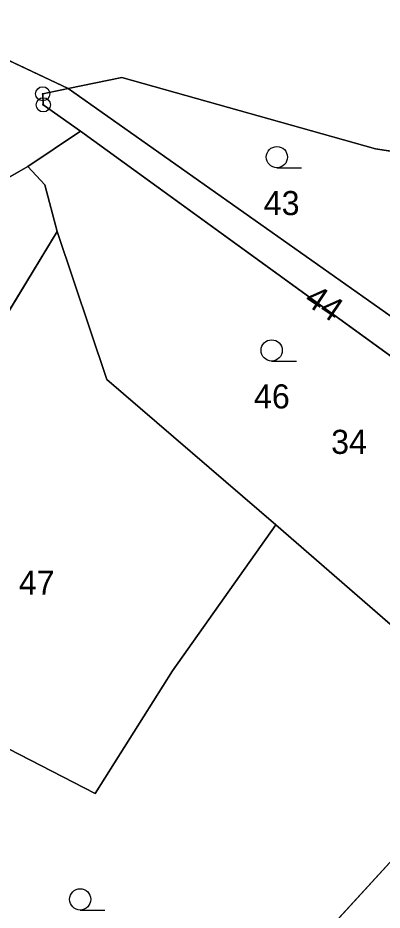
# Model space of a CAD drawing. Extents: x -689422 to -685210, y -987725 to -982160.
# Drawn here: x -686042.4 to -686016.7, y -987183 to -987120.1 of the extents above; entities that cross this region are included whole.
import ezdxf

# ---------------------------------------------------------------- set-up
doc = ezdxf.new("R2010")
doc.units = 0
for name, color, linetype in [('KN_Hranice_parcel', 7, 'Continuous'), ('KN_Parcelni cisla', 7, 'Continuous'), ('KN_Polygon parcely', 7, 'Continuous'), ('KN_POZEMKY_OSTATNI PLOCHA', 7, 'Continuous'), ('KN_POZEMKY_ZAHRADA', 7, 'Continuous'), ('KN_POZEMKY_ZASTAVENA PLOCHA', 7, 'Continuous'), ('KN_VYUZITI_16_ostatni plocha_silnice', 7, 'Continuous'), ('KN_VYUZITI_17_ostatni plocha_ostatni komunikace', 7, 'Continuous'), ('KN_VYUZITI_26_ostatni plocha_jina plocha', 7, 'Continuous'), ('KN_Značky bodu BP', 7, 'Continuous'), ('KN_Značky kultur', 7, 'Continuous')]:
    doc.layers.add(name, color=color, linetype=linetype)

msp = doc.modelspace()

# ---------------------------------------------------------------- linework, layer by layer
at = {"layer": 'KN_Hranice_parcel'}
for p, q in [((-686038.83, -987125.06), (-686015.22, -987141.71)), ((-686041.67, -987130.55), (-686037.96, -987128.07)), ((-686009.79, -987148.47), (-686037.96, -987128.07)), ((-686024.17, -987155.85), (-686009.27, -987168.77))]:
    msp.add_line(p, q, dxfattribs=at)
for points in [[(-686038.83, -987125.06), (-686056.17, -987116.86), (-686068.78, -987101.64), (-686070.14, -987099.36)], [(-686075.42, -987144.21), (-686074.24, -987141.84), (-686073.04, -987139.42), (-686069.62, -987133.06), (-686066.45, -987126.58), (-686064.63, -987122.93), (-686049.65, -987130.28), (-686048.14, -987131), (-686045.1, -987132.51), (-686041.67, -987130.55)], [(-686038.83, -987125.06), (-686035.05, -987124.29), (-686017.14, -987129.32), (-686013.55, -987129.86)], [(-686037.96, -987128.07), (-686040.59, -987126.21), (-686040.63, -987125.43), (-686038.83, -987125.06)], [(-686041.67, -987130.55), (-686040.49, -987131.85), (-686039.62, -987135.14)], [(-686039.62, -987135.14), (-686052.23, -987155.93), (-686056.78, -987164.6)], [(-686039.62, -987135.14), (-686036.09, -987145.6), (-686024.17, -987155.85)], [(-686056.78, -987164.6), (-686036.92, -987174.81), (-686031.47, -987166.15), (-686024.17, -987155.85)], [(-686037.31, -987202.35), (-686022.69, -987186.83), (-686015.35, -987178.81), (-686013.64, -987175.93)]]:
    msp.add_lwpolyline(points, dxfattribs=at)
at = {"layer": 'KN_Polygon parcely'}
for points in [[(-686045.1, -987132.51), (-686041.67, -987130.55), (-686037.96, -987128.07), (-686040.59, -987126.21), (-686040.63, -987125.43), (-686038.83, -987125.06), (-686056.17, -987116.86)], [(-686056.17, -987116.86), (-686038.83, -987125.06), (-686035.05, -987124.29), (-686017.14, -987129.32), (-686013.55, -987129.86), (-685991.13, -987133.46), (-685986.44, -987133.78), (-685984.15, -987133.94), (-685950.75, -987138.51), (-685936.38, -987140.11), (-685932.46, -987140.55), (-685913.76, -987143.12), (-685912.48, -987143.3), (-685905.31, -987144.38), (-685890.86, -987144.76), (-685832.55, -987152.61)]]:
    msp.add_lwpolyline(points, dxfattribs=at)
for points in [[(-686057.11, -987164.42), (-686056.78, -987164.6), (-686052.23, -987155.93), (-686039.62, -987135.14), (-686040.49, -987131.85), (-686041.67, -987130.55), (-686045.1, -987132.51), (-686048.14, -987131), (-686049.65, -987130.28), (-686064.63, -987122.93), (-686066.45, -987126.58), (-686069.62, -987133.06), (-686073.04, -987139.42), (-686074.24, -987141.84), (-686075.42, -987144.21), (-686062.29, -987150.61), (-686066.73, -987159.8)], [(-686015.22, -987141.71), (-686015.12, -987141.12), (-686013.59, -987131.99), (-686013.55, -987129.86), (-686017.14, -987129.32), (-686035.05, -987124.29), (-686038.83, -987125.06)], [(-686015.22, -987141.71), (-686038.83, -987125.06), (-686040.63, -987125.43), (-686040.59, -987126.21), (-686037.96, -987128.07), (-686009.79, -987148.47), (-686007.98, -987149.74), (-686007.82, -987149.42), (-686003.12, -987152.84), (-686002.02, -987151.05)], [(-686003.85, -987157.6), (-686009.7, -987153.4), (-686012.32, -987151.52), (-686009.79, -987148.47), (-686037.96, -987128.07), (-686041.67, -987130.55), (-686040.49, -987131.85), (-686039.62, -987135.14), (-686036.09, -987145.6), (-686024.17, -987155.85), (-686009.27, -987168.77)], [(-686031.47, -987166.15), (-686024.17, -987155.85), (-686036.09, -987145.6), (-686039.62, -987135.14), (-686052.23, -987155.93), (-686056.78, -987164.6), (-686036.92, -987174.81)], [(-686022.69, -987186.83), (-686015.35, -987178.81), (-686013.64, -987175.93), (-686009.27, -987168.77), (-686024.17, -987155.85), (-686031.47, -987166.15), (-686036.92, -987174.81), (-686056.78, -987164.6), (-686062.52, -987176.48), (-686049.71, -987194.34), (-686048.16, -987195.83), (-686037.31, -987202.35)], [(-686037.31, -987202.35), (-686034.31, -987203.52), (-686029.33, -987204.58), (-686026.33, -987204.06), (-686021.65, -987202.69), (-686014.85, -987199.81), (-686012.66, -987198.63), (-686010.58, -987197.18), (-686008.81, -987195.57), (-686006.26, -987192.72), (-686000.52, -987184.68), (-686013.64, -987175.93), (-686015.35, -987178.81), (-686022.69, -987186.83)]]:
    msp.add_lwpolyline(points, close=True, dxfattribs=at)
at = {"layer": 'KN_POZEMKY_OSTATNI PLOCHA'}
for p, q in [((-686056.17, -987116.86), (-686038.83, -987125.06)), ((-686038.83, -987125.06), (-686056.17, -987116.86)), ((-686035.05, -987124.29), (-686038.83, -987125.06)), ((-686017.14, -987129.32), (-686035.05, -987124.29)), ((-686038.83, -987125.06), (-686040.63, -987125.43)), ((-686040.63, -987125.43), (-686038.83, -987125.06)), ((-686040.63, -987125.43), (-686040.59, -987126.21)), ((-686040.59, -987126.21), (-686040.63, -987125.43)), ((-686038.83, -987125.06), (-686015.22, -987141.71)), ((-686040.59, -987126.21), (-686037.96, -987128.07)), ((-686037.96, -987128.07), (-686040.59, -987126.21)), ((-686037.96, -987128.07), (-686041.67, -987130.55)), ((-686009.79, -987148.47), (-686037.96, -987128.07)), ((-686013.55, -987129.86), (-686017.14, -987129.32)), ((-686041.67, -987130.55), (-686045.1, -987132.51)), ((-686052.23, -987155.93), (-686039.62, -987135.14)), ((-686039.62, -987135.14), (-686036.09, -987145.6)), ((-686036.09, -987145.6), (-686024.17, -987155.85)), ((-686024.17, -987155.85), (-686031.47, -987166.15)), ((-686036.92, -987174.81), (-686056.78, -987164.6)), ((-686031.47, -987166.15), (-686036.92, -987174.81))]:
    msp.add_line(p, q, dxfattribs=at)
at = {"layer": 'KN_POZEMKY_ZAHRADA'}
for p, q in [((-686038.83, -987125.06), (-686035.05, -987124.29)), ((-686035.05, -987124.29), (-686017.14, -987129.32)), ((-686015.22, -987141.71), (-686038.83, -987125.06)), ((-686041.67, -987130.55), (-686037.96, -987128.07)), ((-686037.96, -987128.07), (-686009.79, -987148.47)), ((-686017.14, -987129.32), (-686013.55, -987129.86)), ((-686040.49, -987131.85), (-686041.67, -987130.55)), ((-686039.62, -987135.14), (-686040.49, -987131.85)), ((-686036.09, -987145.6), (-686039.62, -987135.14)), ((-686024.17, -987155.85), (-686036.09, -987145.6)), ((-686031.47, -987166.15), (-686024.17, -987155.85)), ((-686009.27, -987168.77), (-686024.17, -987155.85)), ((-686024.17, -987155.85), (-686009.27, -987168.77)), ((-686056.78, -987164.6), (-686036.92, -987174.81)), ((-686036.92, -987174.81), (-686031.47, -987166.15)), ((-686015.35, -987178.81), (-686022.69, -987186.83)), ((-686022.69, -987186.83), (-686015.35, -987178.81))]:
    msp.add_line(p, q, dxfattribs=at)
at = {"layer": 'KN_POZEMKY_ZASTAVENA PLOCHA'}
for p, q in [((-686045.1, -987132.51), (-686041.67, -987130.55)), ((-686041.67, -987130.55), (-686040.49, -987131.85)), ((-686040.49, -987131.85), (-686039.62, -987135.14)), ((-686039.62, -987135.14), (-686052.23, -987155.93))]:
    msp.add_line(p, q, dxfattribs=at)
at = {"layer": 'KN_VYUZITI_16_ostatni plocha_silnice'}
for p, q in [((-686038.83, -987125.06), (-686056.17, -987116.86)), ((-686035.05, -987124.29), (-686038.83, -987125.06)), ((-686017.14, -987129.32), (-686035.05, -987124.29)), ((-686013.55, -987129.86), (-686017.14, -987129.32))]:
    msp.add_line(p, q, dxfattribs=at)
at = {"layer": 'KN_VYUZITI_17_ostatni plocha_ostatni komunikace'}
for p, q in [((-686056.17, -987116.86), (-686038.83, -987125.06)), ((-686038.83, -987125.06), (-686040.63, -987125.43)), ((-686040.63, -987125.43), (-686038.83, -987125.06)), ((-686040.63, -987125.43), (-686040.59, -987126.21)), ((-686040.59, -987126.21), (-686040.63, -987125.43)), ((-686038.83, -987125.06), (-686015.22, -987141.71)), ((-686040.59, -987126.21), (-686037.96, -987128.07)), ((-686037.96, -987128.07), (-686040.59, -987126.21)), ((-686037.96, -987128.07), (-686041.67, -987130.55)), ((-686009.79, -987148.47), (-686037.96, -987128.07)), ((-686041.67, -987130.55), (-686045.1, -987132.51))]:
    msp.add_line(p, q, dxfattribs=at)
at = {"layer": 'KN_VYUZITI_26_ostatni plocha_jina plocha'}
for p, q in [((-686052.23, -987155.93), (-686039.62, -987135.14)), ((-686039.62, -987135.14), (-686036.09, -987145.6)), ((-686036.09, -987145.6), (-686024.17, -987155.85)), ((-686024.17, -987155.85), (-686031.47, -987166.15)), ((-686036.92, -987174.81), (-686056.78, -987164.6)), ((-686031.47, -987166.15), (-686036.92, -987174.81))]:
    msp.add_line(p, q, dxfattribs=at)
at = {"layer": 'KN_Značky bodu BP'}
for centre, radius in [((-686040.63, -987125.43), 0.5), ((-686040.63, -987125.43), 0.0303), ((-686040.59, -987126.21), 0.5), ((-686040.59, -987126.21), 0.0303)]:
    msp.add_circle(centre, radius, dxfattribs=at)
at = {"layer": 'KN_Značky kultur'}
for p, q in [((-686024.093, -987130.65), (-686022.343, -987130.65)), ((-686024.463, -987144.29), (-686022.713, -987144.29)), ((-686037.983, -987183.02), (-686036.233, -987183.02))]:
    msp.add_line(p, q, dxfattribs=at)
for centre in [(-686024.093, -987129.9), (-686024.463, -987143.54), (-686037.983, -987182.27)]:
    msp.add_circle(centre, 0.75, dxfattribs=at)

# ---------------------------------------------------------------- texts
at = {"layer": 'KN_Parcelni cisla'}
for s, p in [('43', (-686025.02, -987133.99)), ('46', (-686025.71, -987147.63)), ('34', (-686020.262, -987150.838)), ('47', (-686042.316, -987160.77))]:
    msp.add_text(s, height=1.7, dxfattribs=at).set_placement(p)
msp.add_text('44', height=1.7, rotation=326, dxfattribs=at).set_placement((-686022.265, -987140.184))

doc.saveas('drawing.dxf')
